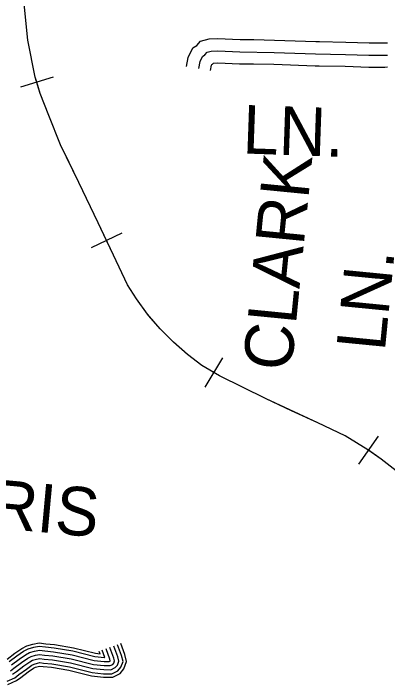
# Model space of a CAD drawing. Extents: x 1551132 to 1791609, y 378168 to 563823.
# Drawn here: x 1666244 to 1669092, y 450605 to 455719 of the extents above; entities that cross this region are included whole.
import ezdxf

# ---------------------------------------------------------------- set-up
doc = ezdxf.new("R2010")
doc.units = 0
for name, color, linetype in [('DESIGN - CONTOURS - Intermediate with optional Text', 7, 'Continuous'), ('DESIGN - ROW - Right-of-Way and Easement Labels', 7, 'Continuous'), ('SURVEY - PROPERTY - Owners', 7, 'Continuous'), ('SURVEY - TRANSPORTATION - Roads', 7, 'Continuous')]:
    doc.layers.add(name, color=color, linetype=linetype)

msp = doc.modelspace()

# ---------------------------------------------------------------- linework, layer by layer
at = {"layer": 'DESIGN - CONTOURS - Intermediate with optional Text'}
for p, q in [((1666546.07, 455234.094), (1666297.351, 455158.325)), ((1667070.257, 454045.163), (1666835.454, 453933.526)), ((1667835.047, 453095.147), (1667701.942, 452871.799)), ((1669020.836, 452497.39), (1668872.064, 452284.159))]:
    msp.add_line(p, q, dxfattribs=at)
for points in [[(1666421.706, 455196.209), (1666410.082, 455234.385), (1666354.508, 455515.859), (1666328.45, 455766.799), (1666329.075, 455847.709)], [(1669156.741, 452234.65), (1669044.127, 452322.619), (1668941.262, 452394.396), (1668768.958, 452501.34), (1668560.505, 452598.843), (1668167.406, 452781.447), (1667812.197, 452957.426), (1667677.467, 453037.729), (1667568.762, 453119.622), (1667462.272, 453215.508), (1667361.85, 453315.302), (1667263.619, 453427.088), (1667179.471, 453544.666), (1667113.156, 453651.944), (1667006.692, 453876.1), (1666888.603, 454124.49), (1666741.44, 454431.456), (1666601.952, 454718.272), (1666513.479, 454942.136), (1666448.114, 455109.524), (1666410.082, 455234.385), (1666354.508, 455515.859), (1666328.45, 455766.799)], [(1666667.109, 454584.293), (1666601.952, 454718.272), (1666513.479, 454942.136), (1666448.114, 455109.524), (1666421.706, 455196.209)], [(1666952.852, 453989.345), (1666888.603, 454124.49), (1666741.44, 454431.456), (1666667.109, 454584.293)], [(1667274.019, 453415.255), (1667263.619, 453427.088), (1667179.471, 453544.666), (1667113.156, 453651.944), (1667006.692, 453876.1), (1666952.852, 453989.345)], [(1667768.499, 452983.477), (1667677.467, 453037.729), (1667568.762, 453119.622), (1667462.272, 453215.508), (1667361.85, 453315.302), (1667274.019, 453415.255)], [(1668360.309, 452691.837), (1668167.406, 452781.447), (1667812.197, 452957.426), (1667768.499, 452983.477)], [(1668946.454, 452390.771), (1668941.262, 452394.396), (1668768.958, 452501.34), (1668560.505, 452598.843), (1668360.309, 452691.837)], [(1669413.843, 451931.742), (1669386.568, 451970.46), (1669257.13, 452132.847), (1669156.741, 452234.65), (1669044.127, 452322.619), (1668946.454, 452390.771)]]:
    msp.add_lwpolyline(points, dxfattribs=at)
at = {"layer": 'SURVEY - PROPERTY - Owners'}
for points in [[(1667562.521, 455314.071), (1667573.229, 455381.89), (1667609.095, 455455.858), (1667639.128, 455475.5), (1667668.227, 455507.268), (1667733.717, 455524.102), (1667797.724, 455528.61), (1667969.703, 455520.818), (1668073.851, 455519.018), (1668231.047, 455516.318), (1668546.857, 455505.277), (1668573.731, 455504.785), (1668774.568, 455501.102), (1668951.464, 455495.427), (1669071.661, 455495.685), (1669092.085, 455495.727)], [(1667655.652, 455299.363), (1667664.177, 455353.347), (1667682.543, 455391.223), (1667700.651, 455403.065), (1667718.834, 455422.916), (1667748.892, 455430.641), (1667798.907, 455434.166), (1667966.753, 455426.558), (1668228.589, 455422.049), (1668544.34, 455411.016), (1668772.193, 455406.833), (1668950.055, 455401.133), (1669092.277, 455401.433)], [(1667745.25, 455285.212), (1667751.675, 455325.888), (1667753.2, 455329.047), (1667759.833, 455333.388), (1667766.783, 455340.964), (1667800.049, 455343.314), (1667963.92, 455335.88), (1668070.668, 455334.047), (1668226.222, 455331.364), (1668541.923, 455320.33), (1668570.331, 455319.814), (1668769.91, 455316.147), (1668948.697, 455310.422), (1669072.052, 455310.68), (1669092.46, 455310.722)]]:
    msp.add_lwpolyline(points, dxfattribs=at)
at = {"layer": 'SURVEY - TRANSPORTATION - Roads'}
for points in [[(1666195.568, 450800.194), (1666255.633, 450844.937), (1666307.482, 450880.33), (1666345.981, 450900.622), (1666392.488, 450913.847), (1666439.304, 450922.756), (1666489.894, 450916.939), (1666556.001, 450910.089), (1666701.606, 450885.739), (1666868.744, 450844.646), (1666903.701, 450840.804), (1666897.293, 450858.43)], [(1666196.626, 450631.248), (1666253.483, 450657.566), (1666284.799, 450681.216), (1666342.006, 450723.834), (1666384.322, 450752.718), (1666401.588, 450761.818), (1666426.787, 450768.985), (1666444.828, 450772.419), (1666473.736, 450769.094), (1666536.06, 450762.644), (1666671.548, 450739.976), (1666842.761, 450697.884), (1666929.784, 450688.325), (1666993.516, 450687.708), (1667038.989, 450709.959), (1667061.931, 450738.093), (1667078.822, 450781.944), (1667067.247, 450826.137), (1667037.073, 450909.206)], [(1666202.167, 450605.473), (1666266.783, 450635.382), (1666300.232, 450660.641), (1666356.947, 450702.892), (1666397.613, 450730.651), (1666411.204, 450737.818), (1666432.72, 450743.935), (1666445.787, 450746.426), (1666470.936, 450743.526), (1666532.61, 450737.143), (1666666.348, 450714.776), (1666838.269, 450672.508), (1666928.25, 450662.624), (1666999.357, 450661.941), (1667055.356, 450689.334), (1667084.455, 450725.018), (1667105.796, 450780.444), (1667091.822, 450833.804), (1667061.239, 450917.99)], [(1666210.401, 450780.419), (1666269.991, 450824.803), (1666320.256, 450859.121), (1666355.222, 450877.555), (1666398.188, 450889.772), (1666440.229, 450897.772), (1666487.203, 450892.364), (1666552.693, 450885.58), (1666696.614, 450861.513), (1666864.427, 450820.254), (1666937.167, 450812.262), (1666940.375, 450812.228), (1666920.526, 450866.871)], [(1666221.417, 450711.042), (1666247.6, 450730.818), (1666305.998, 450774.319), (1666352.289, 450805.92), (1666378.405, 450819.687), (1666412.488, 450829.379), (1666442.529, 450835.095), (1666480.469, 450830.729), (1666544.376, 450824.112), (1666684.081, 450800.745), (1666853.594, 450759.069), (1666933.475, 450750.293), (1666979.449, 450749.852), (1666999.532, 450759.677), (1667007.632, 450769.611), (1667013.782, 450785.578), (1667007.999, 450807.662), (1666978.799, 450888.039)], [(1666221.417, 450711.042), (1666247.6, 450730.818), (1666305.998, 450774.319), (1666352.289, 450805.92), (1666378.405, 450819.687), (1666412.488, 450829.379), (1666442.529, 450835.095), (1666480.469, 450830.729), (1666544.376, 450824.112), (1666684.081, 450800.745), (1666853.594, 450759.069), (1666933.475, 450750.293), (1666979.449, 450749.852), (1666999.532, 450759.677), (1667007.632, 450769.611), (1667013.782, 450785.578), (1667007.999, 450807.662), (1666978.799, 450888.039)], [(1666229, 450755.618), (1666287.99, 450799.561), (1666336.273, 450832.52), (1666366.814, 450848.621), (1666405.338, 450859.571), (1666441.379, 450866.43), (1666483.836, 450861.546), (1666548.534, 450854.846), (1666690.348, 450831.129), (1666859.01, 450789.661), (1666935.325, 450781.278), (1666972.416, 450780.919), (1666979.808, 450784.536), (1666980.483, 450785.369), (1666981.258, 450787.394), (1666978.374, 450798.42), (1666949.667, 450877.455)], [(1666237.45, 450684.3), (1666266.199, 450706.017), (1666324.006, 450749.076), (1666368.305, 450779.319), (1666389.996, 450790.753), (1666419.637, 450799.186), (1666443.678, 450803.761), (1666477.103, 450799.911), (1666540.218, 450793.378), (1666677.815, 450770.36), (1666848.177, 450728.476), (1666931.625, 450719.309), (1666986.482, 450718.784), (1667019.257, 450734.818), (1667034.781, 450753.852), (1667046.306, 450783.761), (1667037.623, 450816.904), (1667007.932, 450898.622)]]:
    msp.add_lwpolyline(points, dxfattribs=at)

# ---------------------------------------------------------------- texts
at = {"layer": 'DESIGN - ROW - Right-of-Way and Easement Labels'}
for s, height, rotation, p in [('LN.', 369.9913, 357.998381, (1667984.444, 454652.397)), ('CLARK', 370.0095, 84.384464, (1668359.051, 452987.003)), ('LN.', 370.0095, 84.384464, (1669070.926, 453138.84)), ('HARRIS', 369.9914, 354.737483, (1665017.188, 451898.956))]:
    msp.add_text(s, height=height, rotation=rotation, dxfattribs=at).set_placement(p)

doc.saveas('drawing.dxf')
